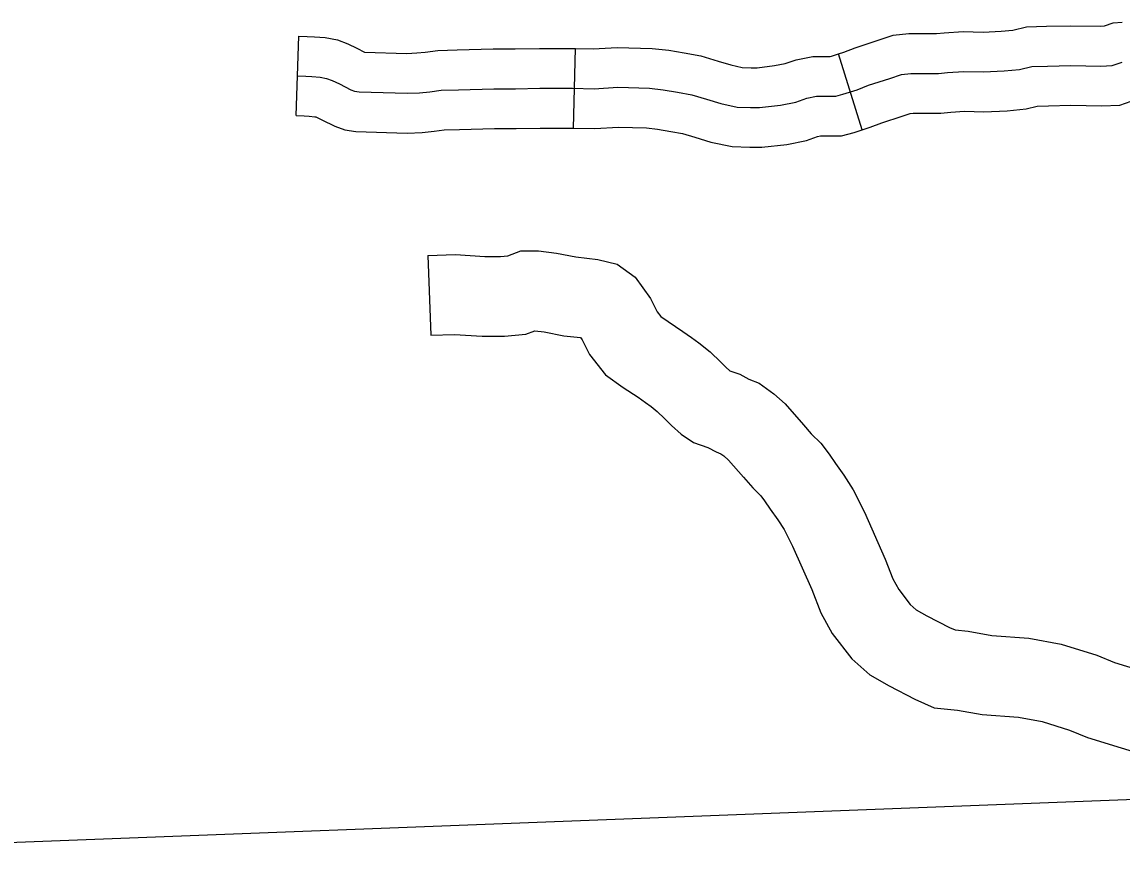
# Model space of a CAD drawing. Extents: x 1377389 to 1380723, y 1168351 to 1170484.
# Drawn here: x 1379556.49 to 1379597.95, y 1168840.19 to 1168872.06 of the extents above; entities that cross this region are included whole.
import ezdxf

# ---------------------------------------------------------------- set-up
doc = ezdxf.new("R2010")
doc.units = 0
doc.layers.add('B_Fill', color=7, linetype='Continuous')

msp = doc.modelspace()

# ---------------------------------------------------------------- linework, layer by layer
at = {"layer": 'B_Fill'}
for p, q in [((1379566.821, 1168868.533), (1379566.928, 1168871.531)), ((1379577.28, 1168868.065), (1379577.349, 1168871.064)), ((1379588.16, 1168867.999), (1379587.27, 1168870.864))]:
    msp.add_line(p, q, dxfattribs=at)
for points in [[(1379587.27, 1168870.864), (1379587.473, 1168870.927), (1379587.891, 1168871.091), (1379588.727, 1168871.363), (1379589.324, 1168871.562), (1379589.918, 1168871.625), (1379590.351, 1168871.625), (1379590.956, 1168871.625), (1379591.245, 1168871.657), (1379591.961, 1168871.701), (1379592.715, 1168871.682), (1379593.405, 1168871.715), (1379593.841, 1168871.757), (1379594.354, 1168871.88), (1379595.11, 1168871.904), (1379596.021, 1168871.923), (1379597.139, 1168871.905), (1379597.3, 1168871.912), (1379597.624, 1168872.025), (1379597.954, 1168872.062)], [(1379566.928, 1168871.531), (1379567.246, 1168871.52), (1379567.516, 1168871.507), (1379567.922, 1168871.472), (1379568.381, 1168871.389), (1379568.769, 1168871.238), (1379569.116, 1168871.078), (1379569.403, 1168870.93), (1379570.998, 1168870.881), (1379571.368, 1168870.896), (1379571.692, 1168870.927), (1379572.169, 1168870.989), (1379572.897, 1168871.01), (1379574.257, 1168871.048), (1379575.081, 1168871.048), (1379575.993, 1168871.066), (1379577.253, 1168871.066), (1379577.349, 1168871.064)], [(1379577.349, 1168871.064), (1379578.025, 1168871.049), (1379578.924, 1168871.105), (1379580.242, 1168871.064), (1379580.867, 1168870.997), (1379581.453, 1168870.896), (1379582.082, 1168870.787), (1379582.734, 1168870.591), (1379583.214, 1168870.442), (1379583.634, 1168870.353), (1379583.979, 1168870.34), (1379584.199, 1168870.34), (1379584.856, 1168870.417), (1379585.261, 1168870.495), (1379585.666, 1168870.642), (1379586.295, 1168870.768), (1379586.891, 1168870.768), (1379586.959, 1168870.768), (1379587.001, 1168870.78), (1379587.27, 1168870.864)], [(1379578.947, 1168869.604), (1379580.138, 1168869.566), (1379580.659, 1168869.51), (1379581.198, 1168869.417), (1379581.738, 1168869.324), (1379582.296, 1168869.157), (1379582.835, 1168868.989), (1379583.449, 1168868.859), (1379583.951, 1168868.84), (1379584.286, 1168868.84), (1379585.086, 1168868.933), (1379585.663, 1168869.045), (1379586.072, 1168869.194), (1379586.444, 1168869.268), (1379586.891, 1168869.268), (1379587.17, 1168869.268), (1379587.43, 1168869.343), (1379587.969, 1168869.51), (1379588.397, 1168869.678), (1379589.197, 1168869.939), (1379589.644, 1168870.088), (1379589.997, 1168870.125), (1379590.351, 1168870.125), (1379591.039, 1168870.125), (1379591.374, 1168870.162), (1379591.988, 1168870.199), (1379592.732, 1168870.181), (1379593.513, 1168870.218), (1379594.09, 1168870.274), (1379594.555, 1168870.386), (1379595.15, 1168870.404), (1379596.024, 1168870.423), (1379597.159, 1168870.404), (1379597.587, 1168870.423), (1379597.959, 1168870.553)], [(1379566.875, 1168870.032), (1379567.185, 1168870.021), (1379567.417, 1168870.01), (1379567.724, 1168869.984), (1379567.972, 1168869.939), (1379568.183, 1168869.857), (1379568.457, 1168869.73), (1379568.884, 1168869.51), (1379569.022, 1168869.461), (1379569.2, 1168869.436), (1379571.004, 1168869.38), (1379571.469, 1168869.399), (1379571.86, 1168869.436), (1379572.288, 1168869.492), (1379572.939, 1168869.51), (1379574.278, 1168869.548), (1379575.097, 1168869.548), (1379576.008, 1168869.566), (1379577.236, 1168869.566), (1379578.055, 1168869.548), (1379578.947, 1168869.604)], [(1379588.16, 1168867.999), (1379588.466, 1168868.094), (1379588.904, 1168868.265), (1379589.667, 1168868.514), (1379589.963, 1168868.613), (1379590.076, 1168868.625), (1379590.351, 1168868.625), (1379591.122, 1168868.625), (1379591.502, 1168868.667), (1379592.014, 1168868.698), (1379592.749, 1168868.68), (1379593.621, 1168868.721), (1379594.338, 1168868.791), (1379594.755, 1168868.891), (1379595.189, 1168868.905), (1379596.028, 1168868.923), (1379597.179, 1168868.904), (1379597.873, 1168868.934), (1379598.294, 1168869.081), (1379598.286, 1168869.08)], [(1379566.821, 1168868.533), (1379567.124, 1168868.522), (1379567.319, 1168868.513), (1379567.525, 1168868.495), (1379567.563, 1168868.488), (1379567.596, 1168868.476), (1379567.799, 1168868.382), (1379568.284, 1168868.132), (1379568.662, 1168867.996), (1379569.073, 1168867.939), (1379571.011, 1168867.879), (1379571.571, 1168867.902), (1379572.028, 1168867.945), (1379572.407, 1168867.995), (1379572.981, 1168868.011), (1379574.299, 1168868.048), (1379575.112, 1168868.048), (1379576.024, 1168868.066), (1379577.219, 1168868.066), (1379577.281, 1168868.065)], [(1379577.28, 1168868.065), (1379578.084, 1168868.047), (1379578.971, 1168868.102), (1379580.034, 1168868.069), (1379580.451, 1168868.024), (1379580.943, 1168867.939), (1379581.393, 1168867.862), (1379581.858, 1168867.722), (1379582.456, 1168867.536), (1379583.264, 1168867.365), (1379583.924, 1168867.34), (1379584.373, 1168867.34), (1379585.316, 1168867.45), (1379586.064, 1168867.595), (1379586.478, 1168867.745), (1379586.593, 1168867.768), (1379586.891, 1168867.768), (1379587.38, 1168867.768), (1379587.859, 1168867.905), (1379588.16, 1168867.999)], [(1379571.794, 1168863.259), (1379572.835, 1168863.297), (1379573.931, 1168863.225), (1379574.528, 1168863.225), (1379574.802, 1168863.252), (1379575.293, 1168863.436), (1379575.959, 1168863.436), (1379576.643, 1168863.347), (1379577.366, 1168863.209), (1379578.197, 1168863.117), (1379578.922, 1168862.936), (1379579.599, 1168862.452), (1379580.182, 1168861.645), (1379580.434, 1168861.142), (1379580.573, 1168860.963), (1379580.843, 1168860.772), (1379581.405, 1168860.403), (1379581.727, 1168860.176), (1379582.006, 1168859.977), (1379582.436, 1168859.637), (1379582.831, 1168859.241), (1379583.021, 1168859.051), (1379583.177, 1168858.916), (1379583.543, 1168858.789), (1379583.893, 1168858.605), (1379584.28, 1168858.459), (1379584.834, 1168858.051), (1379585.254, 1168857.681), (1379585.954, 1168856.883), (1379586.237, 1168856.551), (1379586.6, 1168856.188), (1379586.912, 1168855.779), (1379587.156, 1168855.424), (1379587.463, 1168854.99), (1379587.824, 1168854.438), (1379588.246, 1168853.592), (1379589.027, 1168851.828), (1379589.317, 1168851.086), (1379589.547, 1168850.674), (1379589.972, 1168850.12), (1379590.2, 1168849.918), (1379590.6, 1168849.693), (1379591.449, 1168849.252), (1379591.662, 1168849.157), (1379592.159, 1168849.106), (1379593.051, 1168848.952), (1379594.443, 1168848.846), (1379595.66, 1168848.623), (1379597.008, 1168848.206), (1379597.673, 1168847.926), (1379599.928, 1168847.234)], [(1379571.794, 1168863.259), (1379571.903, 1168860.261), (1379572.791, 1168860.293), (1379573.833, 1168860.225), (1379574.673, 1168860.225), (1379575.486, 1168860.304), (1379575.819, 1168860.429), (1379576.169, 1168860.383), (1379576.919, 1168860.241), (1379577.546, 1168860.171), (1379577.608, 1168860.085), (1379577.883, 1168859.536), (1379578.479, 1168858.768), (1379579.156, 1168858.292), (1379579.716, 1168857.924), (1379579.99, 1168857.73), (1379580.202, 1168857.578), (1379580.438, 1168857.392), (1379580.709, 1168857.121), (1379580.975, 1168856.855), (1379581.34, 1168856.538), (1379581.803, 1168856.217), (1379582.346, 1168856.029), (1379582.662, 1168855.863), (1379582.836, 1168855.797), (1379582.948, 1168855.715), (1379583.124, 1168855.559), (1379583.687, 1168854.918), (1379584.034, 1168854.512), (1379584.337, 1168854.209), (1379584.481, 1168854.021), (1379584.693, 1168853.71), (1379584.982, 1168853.302), (1379585.217, 1168852.942), (1379585.531, 1168852.314), (1379586.257, 1168850.674), (1379586.598, 1168849.802), (1379587.034, 1168849.021), (1379587.767, 1168848.066), (1379588.45, 1168847.461), (1379589.172, 1168847.054), (1379590.146, 1168846.548), (1379590.88, 1168846.222), (1379591.749, 1168846.133), (1379592.681, 1168845.971), (1379594.058, 1168845.867), (1379594.944, 1168845.704), (1379595.98, 1168845.384), (1379596.648, 1168845.102), (1379599.195, 1168844.321)], [(1379531.13, 1168840.187), (1379604.983, 1168843.034)]]:
    msp.add_lwpolyline(points, dxfattribs=at)

doc.saveas('drawing.dxf')
